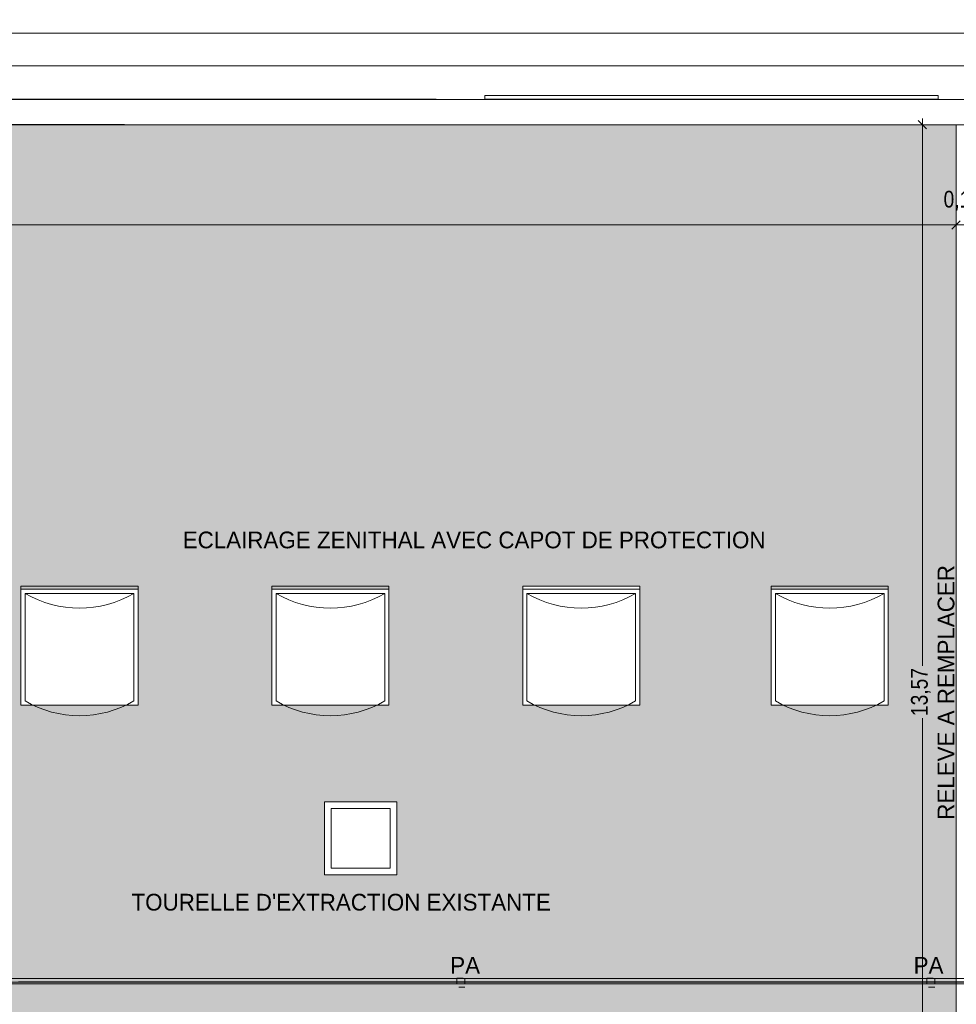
# Model space of a CAD drawing. Header units: millimetres. Extents: x 52659 to 1698020, y -10054 to 104697.
# Tile 289 of 363: x 280700 to 291900, y 29278 to 41055. Entities that reach past the tile are written whole.
import ezdxf

# ---------------------------------------------------------------- set-up
doc = ezdxf.new("R2010")
doc.units = ezdxf.units.MM
doc.header["$MEASUREMENT"] = 0
doc.linetypes.add('Tirets petits', pattern=[125, 75, -50])
for name, color, linetype in [('05-02 Cotation 200ème 100ème.Cotations', 7, 'Continuous'), ('06-02 Texte 200ème 100ème.Texte', 7, 'Continuous'), ('08-01 2D Dessin général.2D', 7, 'Continuous'), ('08-01 hachures', 7, 'Continuous'), ('A-FLOR-____-OTLN.Modèle IFC', 7, 'Continuous'), ('A-FLOR-HRAL-OTLN.Modèle IFC', 7, 'Continuous'), ('A-GLAZ-____-OTLN.Modèle IFC', 7, 'Continuous'), ('A-ROOF-____-OTLN.Modèle IFC', 7, 'Continuous')]:
    doc.layers.add(name, color=color, linetype=linetype)
doc.styles.add('STYLE_GENERE_2', font='txt')
doc.styles.add('STYLE_GENERE_3', font='ARIALN.TTF')
doc.dimstyles.new('STYLE_GENERE__2', dxfattribs={"dimtxt": 200, "dimasz": 95, "dimexe": 0.18, "dimexo": 100, "dimgap": 0, "dimtad": 0, "dimlfac": 0.001, "dimzin": 0, "dimdsep": 46, "dimtxsty": 'STYLE_GENERE_3', "dimblk": 'ARROWHEAD_6', "dimblk1": 'ARROWHEAD_6', "dimblk2": 'ARROWHEAD_6', "dimcen": 0.09, "dimclrd": 7, "dimclre": 7, "dimclrt": 7, "dimazin": 0, "dimtfac": 1, "dimtdec": 4, "dimtmove": 0, "dimatfit": 3, "dimfxl": 1, "dimtolj": 1, "dimtzin": 0, "dimarcsym": 0})
doc.dimstyles.new('STYLE_GENERE__5', dxfattribs={"dimtxt": 200, "dimasz": 95, "dimexe": 0.18, "dimexo": 100, "dimgap": 0, "dimtad": 0, "dimtih": 1, "dimtoh": 1, "dimlfac": 0.001, "dimzin": 0, "dimdsep": 46, "dimtxsty": 'STYLE_GENERE_3', "dimblk": 'ARROWHEAD_6', "dimblk1": 'ARROWHEAD_6', "dimblk2": 'ARROWHEAD_6', "dimcen": 0.09, "dimclrd": 7, "dimclre": 7, "dimclrt": 7, "dimazin": 0, "dimtfac": 1, "dimtdec": 4, "dimtmove": 0, "dimatfit": 3, "dimfxl": 1, "dimtolj": 1, "dimtzin": 0, "dimarcsym": 0})

# ---------------------------------------------------------------- blocks, each defined once
blk = doc.blocks.new('*D831', base_point=(261782, 40089))
at = {"layer": '05-02 Cotation 200ème 100ème.Cotations', "color": 7, "linetype": 'Continuous', "lineweight": 25, "transparency": 16777216}
for p, q in [((261822, 40553), (261722, 40453)), ((298222, 40553), (298122, 40453))]:
    blk.add_line(p, q, dxfattribs=at)
at = {"layer": '05-02 Cotation 200ème 100ème.Cotations', "color": 7, "linetype": 'Continuous', "lineweight": 13, "transparency": 16777216}
for p, q in [((261772, 40409), (261772, 40596)), ((298172, 40409), (298172, 40596)), ((261697, 40503), (261772, 40503)), ((261772, 40503), (279659, 40503)), ((280284, 40503), (298172, 40503))]:
    blk.add_line(p, q, dxfattribs=at)
at = {"layer": '05-02 Cotation 200ème 100ème.Cotations', "color": 7, "lineweight": 9, "transparency": 16777216, "insert": (279684, 40403), "char_height": 200, "attachment_point": 7, "style": 'STYLE_GENERE_3'}
blk.add_mtext('\\A1;36,40', dxfattribs=at)
blk = doc.blocks.new('ARROWHEAD_6')
at = {"color": 0, "linetype": 'Continuous', "lineweight": 0}
for p, q in [((0, 0), (-1, 0)), ((-0.5, -0.5), (0.5, 0.5))]:
    blk.add_line(p, q, dxfattribs=at)
blk = doc.blocks.new('*D834', base_point=(261782, 40089))
at = {"layer": '05-02 Cotation 200ème 100ème.Cotations', "color": 7, "linetype": 'Continuous', "lineweight": 13, "transparency": 16777216}
for p, q in [((261772, 40799), (261772, 40986)), ((344505, 40799), (344505, 40986)), ((261697, 40893), (261772, 40893)), ((261772, 40893), (302826, 40893)), ((303451, 40893), (344505, 40893)), ((344505, 40893), (344580, 40893))]:
    blk.add_line(p, q, dxfattribs=at)
at = {"layer": '05-02 Cotation 200ème 100ème.Cotations', "color": 7, "linetype": 'Continuous', "lineweight": 25, "transparency": 16777216}
for p, q in [((261822, 40943), (261722, 40843)), ((344455, 40843), (344555, 40943))]:
    blk.add_line(p, q, dxfattribs=at)
at = {"layer": '05-02 Cotation 200ème 100ème.Cotations', "color": 7, "lineweight": 9, "transparency": 16777216, "insert": (302851, 40793), "char_height": 200, "attachment_point": 7, "style": 'STYLE_GENERE_3'}
blk.add_mtext('\\A1;82,73', dxfattribs=at)
blk = doc.blocks.new('*D874', base_point=(261782, 40089))
at = {"layer": '05-02 Cotation 200ème 100ème.Cotations', "color": 7, "linetype": 'Continuous', "lineweight": 13, "transparency": 16777216}
for p, q in [((278961, 40099), (278961, 40174)), ((279055, 40099), (278867, 40099)), ((278961, 36824), (278961, 40099)), ((278961, 33050), (278961, 36326)), ((279055, 33050), (278867, 33050))]:
    blk.add_line(p, q, dxfattribs=at)
at = {"layer": '05-02 Cotation 200ème 100ème.Cotations', "color": 7, "linetype": 'Continuous', "lineweight": 25, "transparency": 16777216}
for p, q in [((279011, 40049), (278911, 40149)), ((278911, 33100), (279011, 33000))]:
    blk.add_line(p, q, dxfattribs=at)
at = {"layer": '05-02 Cotation 200ème 100ème.Cotations', "color": 7, "lineweight": 9, "transparency": 16777216, "insert": (279061, 36351), "char_height": 200, "attachment_point": 7, "rotation": 90, "style": 'STYLE_GENERE_3'}
blk.add_mtext('\\A1;7,05', dxfattribs=at)
blk = doc.blocks.new('*D879', base_point=(261782, 40089))
at = {"layer": '05-02 Cotation 200ème 100ème.Cotations', "color": 7, "linetype": 'Continuous', "lineweight": 25, "transparency": 16777216}
for p, q in [((262122, 38651), (262022, 38551)), ((291947, 38651), (291847, 38551))]:
    blk.add_line(p, q, dxfattribs=at)
at = {"layer": '05-02 Cotation 200ème 100ème.Cotations', "color": 7, "linetype": 'Continuous', "lineweight": 13, "transparency": 16777216}
for p, q in [((262072, 38507), (262072, 38695)), ((291897, 38507), (291897, 38695)), ((262072, 38601), (276671, 38601)), ((277297, 38601), (291897, 38601))]:
    blk.add_line(p, q, dxfattribs=at)
at = {"layer": '05-02 Cotation 200ème 100ème.Cotations', "color": 7, "lineweight": 9, "transparency": 16777216, "char_height": 200, "attachment_point": 7, "style": 'STYLE_GENERE_3'}
for s, insert in [('\\A1;0,15', (291748, 38771)), ('\\A1;29,83', (276696, 38501))]:
    blk.add_mtext(s, dxfattribs=dict(at, insert=insert))
blk = doc.blocks.new('*D880', base_point=(261782, 40089))
at = {"layer": '05-02 Cotation 200ème 100ème.Cotations', "color": 7, "linetype": 'Continuous', "lineweight": 25, "transparency": 16777216}
for p, q in [((291947, 38651), (291847, 38551)), ((292097, 38651), (291997, 38551))]:
    blk.add_line(p, q, dxfattribs=at)
at = {"layer": '05-02 Cotation 200ème 100ème.Cotations', "color": 7, "linetype": 'Continuous', "lineweight": 13, "transparency": 16777216}
for p, q in [((291897, 38507), (291897, 38695)), ((292047, 38507), (292047, 38695)), ((291897, 38601), (292047, 38601))]:
    blk.add_line(p, q, dxfattribs=at)
blk = doc.blocks.new('*D896', base_point=(261782, 40089))
at = {"layer": '05-02 Cotation 200ème 100ème.Cotations', "color": 7, "linetype": 'Continuous', "lineweight": 25, "transparency": 16777216}
for p, q in [((291545, 39749), (291445, 39849)), ((291445, 26279), (291545, 26179))]:
    blk.add_line(p, q, dxfattribs=at)
at = {"layer": '05-02 Cotation 200ème 100ème.Cotations', "color": 7, "linetype": 'Continuous', "lineweight": 13, "transparency": 16777216}
for p, q in [((291495, 39799), (291495, 39874)), ((291589, 39799), (291401, 39799)), ((291495, 33327), (291495, 39799)), ((291495, 26229), (291495, 32701)), ((291589, 26229), (291401, 26229))]:
    blk.add_line(p, q, dxfattribs=at)
at = {"layer": '05-02 Cotation 200ème 100ème.Cotations', "color": 7, "lineweight": 9, "transparency": 16777216, "insert": (291595, 32726), "char_height": 200, "attachment_point": 7, "rotation": 90, "style": 'STYLE_GENERE_3'}
blk.add_mtext('\\A1;13,57', dxfattribs=at)

msp = doc.modelspace()

# ---------------------------------------------------------------- hatches: boundary and pattern name
at = {"layer": '08-01 hachures', "linetype": 'Continuous', "lineweight": 0, "true_color": 0x5d5d5d}
h = msp.add_hatch(dxfattribs=at)
h.set_pattern_fill('CROSS_225_29_0002', color=251, style=0, pattern_type=2)
h.set_pattern_definition([(360, (261781.56, 40089.01), (127, 127), [63.5, -190.5]), (90, (261813.31, 40057.26), (-126.99996, 127.00004), [63.5, -190.5])])
h.paths.add_polyline_path([(291896.616, 39799.316), (291896.616, 26184.777), (279856.246, 26184.777), (279856.246, 33050.401), (273946.616, 33050.401), (273946.616, 27583.896), (268398.725, 27583.896), (268398.725, 27184.128), (273946.616, 27184.128), (273946.616, 26229.221), (267589.344, 26229.221), (267589.78, 26089.012), (262071.556, 26099.012), (262062.289, 39808.28)])
h.paths.add_polyline_path([(264195.257, 32856.94), (262795.257, 32856.94), (262795.257, 34278.427), (264195.257, 34278.427)], flags=0)
h.paths.add_polyline_path([(265845.317, 32856.94), (265845.317, 34192.524), (267195.317, 34192.524), (267195.317, 32856.94)], flags=0)
h.paths.add_polyline_path([(272245.317, 34267.248), (270895.317, 34267.248), (270895.317, 35602.833), (272245.317, 35602.833)], flags=0)
h.paths.add_polyline_path([(272342.536, 31701.424), (273207.642, 31701.424), (273207.642, 30827.306), (272342.536, 30827.306)], flags=0)
h.paths.add_polyline_path([(275500.317, 34217.782), (274100.317, 34217.782), (274100.317, 35639.269), (275500.317, 35639.269)], flags=0)
h.paths.add_polyline_path([(282115.317, 32856.94), (280715.317, 32856.94), (280715.317, 34241.991), (282115.317, 34241.991)], flags=0)
h.paths.add_polyline_path([(283715.143, 32856.94), (283715.143, 34241.991), (285115.143, 34241.991), (285115.143, 32856.94)], flags=0)
h.paths.add_polyline_path([(284346.151, 31701.424), (285211.258, 31701.424), (285211.258, 30827.306), (284346.151, 30827.306)], flags=0)
h.paths.add_polyline_path([(286715.317, 32856.94), (286715.317, 34278.427), (288115.317, 34278.427), (288115.317, 32856.94)], flags=0)
h.paths.add_polyline_path([(289686.273, 32856.94), (289686.273, 34241.991), (291086.273, 34241.991), (291086.273, 32856.94)], flags=0)
at = {"layer": 'A-FLOR-HRAL-OTLN.Modèle IFC', "linetype": 'Continuous', "lineweight": 0, "true_color": 0xbfbfbf}
for points in [[(281447.552, 29585.506), (281447.552, 29585.435), (281467.552, 29585.441), (281467.552, 29585.506)], [(284367.552, 29585.506), (284347.552, 29585.506), (284347.552, 29585.491), (284367.552, 29585.491)], [(285807.552, 29585.506), (285787.552, 29585.506), (285787.552, 29585.478), (285807.552, 29585.486)], [(286047.552, 29585.506), (286027.552, 29585.506), (286027.552, 29585.437), (286047.552, 29585.443)], [(287467.552, 29585.506), (287467.552, 29585.492), (287487.552, 29585.492), (287487.552, 29585.506)], [(288927.552, 29585.506), (288907.552, 29585.506), (288907.552, 29585.396), (288927.552, 29585.393)], [(290387.552, 29585.506), (290367.552, 29585.506), (290367.552, 29585.472), (290387.552, 29585.474)], [(291807.552, 29585.506), (291787.552, 29585.506), (291787.552, 29585.456), (291807.552, 29585.448)]]:
    msp.add_hatch(color=9, dxfattribs=at).paths.add_polyline_path(points)
at = {"layer": 'A-ROOF-____-OTLN.Modèle IFC', "linetype": 'Continuous', "lineweight": 0, "true_color": 0xbfbfbf}
msp.add_hatch(color=9, dxfattribs=at).paths.add_polyline_path([(279856.246, 29544.273), (320606.617, 29544.273), (320606.617, 29545.262), (320587.552, 29545.262), (320587.552, 29545.603), (320514.266, 29545.653), (320353.32, 29545.507), (320179.465, 29545.653), (320036.037, 29545.74), (319772.494, 29545.59), (319571.511, 29545.679), (319416.225, 29545.621), (319185.732, 29545.564), (319167.552, 29545.558), (319167.552, 29545.262), (319147.552, 29545.262), (319147.552, 29545.552), (319014.188, 29545.51), (318837.325, 29545.512), (318552.737, 29545.674), (318467.705, 29545.528), (318343.884, 29545.551), (318197.071, 29545.599), (318100.864, 29545.602), (317903.491, 29545.5), (317727.552, 29545.5), (317727.552, 29545.262), (317707.552, 29545.262), (317707.552, 29545.5), (317594.642, 29545.499), (317291.624, 29545.548), (317047.49, 29545.712), (316828.337, 29545.509), (316598.712, 29545.523), (316358.311, 29545.504), (316287.552, 29545.506), (316287.552, 29545.262), (316267.552, 29545.262), (316267.552, 29545.507), (316078.615, 29545.512), (315796.47, 29545.499), (315625.017, 29545.504), (315469.826, 29545.532), (315253.938, 29545.659), (315171.676, 29545.601), (315021.642, 29545.588), (314847.552, 29545.521), (314847.552, 29545.262), (314827.552, 29545.262), (314827.552, 29545.514), (314819.667, 29545.511), (314669.779, 29545.582), (314627.552, 29545.569), (314627.552, 29545.262), (314607.552, 29545.262), (314607.552, 29545.562), (314484.465, 29545.523), (314322.701, 29545.58), (314213.403, 29545.521), (314136.027, 29545.644), (313874.475, 29545.535), (313695.569, 29545.502), (313523.841, 29545.525), (313211.069, 29545.507), (313187.552, 29545.506), (313187.552, 29545.262), (313167.552, 29545.262), (313167.552, 29545.506), (313000.591, 29545.503), (312773.348, 29545.526), (312597.661, 29545.516), (312398.603, 29545.499), (312216.794, 29545.572), (312026.856, 29545.539), (311757.049, 29545.596), (311737.552, 29545.599), (311737.552, 29545.262), (311717.552, 29545.262), (311717.552, 29545.602), (311582.423, 29545.624), (311395.58, 29545.505), (311201.129, 29545.579), (311032.412, 29545.553), (310824.379, 29545.504), (310626.038, 29545.506), (310445.388, 29545.539), (310287.552, 29545.527), (310287.552, 29545.262), (310267.552, 29545.262), (310267.552, 29545.526), (310044.532, 29545.5), (309842.051, 29545.558), (309637.807, 29545.502), (309328.93, 29545.523), (309129.108, 29545.606), (308878.078, 29545.526), (308837.552, 29545.544), (308837.552, 29545.262), (308817.552, 29545.262), (308817.552, 29545.553), (308627.552, 29545.636), (308627.552, 29545.262), (308607.552, 29545.262), (308607.552, 29545.634), (308416.71, 29545.503), (308250.741, 29545.58), (308073.84, 29545.55), (307881.5, 29545.536), (307690.821, 29545.509), (307521.436, 29545.522), (307337.881, 29545.551), (307187.552, 29545.525), (307187.552, 29545.262), (307167.552, 29545.262), (307167.552, 29545.521), (307111.657, 29545.512), (306871.371, 29545.55), (306628.866, 29545.551), (306336.635, 29545.575), (306139.562, 29545.528), (305922.979, 29545.499), (305727.552, 29545.513), (305727.552, 29545.262), (305707.552, 29545.262), (305707.552, 29545.515), (305647.295, 29545.519), (305354.051, 29545.499), (305185.585, 29545.533), (305011.372, 29545.581), (304779.792, 29545.591), (304604.008, 29545.508), (304422.379, 29545.553), (304287.552, 29545.56), (304287.552, 29545.262), (304267.552, 29545.262), (304267.552, 29545.562), (304159.494, 29545.567), (303909.842, 29545.499), (303746.294, 29545.606), (303444.338, 29545.502), (303211.152, 29545.516), (302966.289, 29545.665), (302847.552, 29545.575), (302847.552, 29545.262), (302827.552, 29545.262), (302827.552, 29545.559), (302780.366, 29545.523), (302627.552, 29545.508), (302627.552, 29545.262), (302607.552, 29545.262), (302607.552, 29545.506), (302556.951, 29545.501), (302331.076, 29545.5), (302165.366, 29545.549), (302005.271, 29545.504), (301703.02, 29545.507), (301487.552, 29545.583), (301487.552, 29545.262), (301467.552, 29545.262), (301467.552, 29545.59), (301298.165, 29545.652), (301063.919, 29545.516), (300818.616, 29545.503), (300588.561, 29545.519), (300357.499, 29545.525), (300327.552, 29545.533), (300327.552, 29545.262), (300307.552, 29545.262), (300307.552, 29545.538), (300108.505, 29545.59), (299863.779, 29545.506), (299547.856, 29545.538), (299425.368, 29545.599), (299299.593, 29545.527), (299187.552, 29545.537), (299187.552, 29545.262), (299167.552, 29545.262), (299167.552, 29545.539), (299061.58, 29545.548), (298946.137, 29545.595), (298684.818, 29545.503), (298433.613, 29545.499), (298256.953, 29545.504), (298094.917, 29545.532), (298047.552, 29545.542), (298047.552, 29545.262), (298027.552, 29545.262), (298027.552, 29545.547), (297910.817, 29545.572), (297827.552, 29545.546), (297827.552, 29545.262), (297807.552, 29545.262), (297807.552, 29545.54), (297752.212, 29545.522), (297586.509, 29545.512), (297411.874, 29545.505), (297211.585, 29545.612), (296996.145, 29545.596), (296729.793, 29545.591), (296456.828, 29545.674), (296385.97, 29545.53), (296367.552, 29545.529), (296367.552, 29545.262), (296347.552, 29545.262), (296347.552, 29545.527), (296171.203, 29545.509), (295888.336, 29545.558), (295683.019, 29545.672), (295513.243, 29545.559), (295305.038, 29545.663), (295045.607, 29545.567), (294947.552, 29545.625), (294947.552, 29545.262), (294927.552, 29545.262), (294927.552, 29545.636), (294873.362, 29545.668), (294705.545, 29545.543), (294401.814, 29545.538), (294140.764, 29545.612), (293901.453, 29545.556), (293690.372, 29545.562), (293517.281, 29545.506), (293487.552, 29545.507), (293487.552, 29545.262), (293467.552, 29545.262), (293467.552, 29545.507), (293242.069, 29545.513), (293082.087, 29545.588), (292963.334, 29545.623), (292693.559, 29545.602), (292522.883, 29545.52), (292338.046, 29545.512), (292148.506, 29545.505), (292047.552, 29545.53), (292047.552, 29545.262), (292027.552, 29545.262), (292027.552, 29545.535), (291836.467, 29545.582), (291807.552, 29545.596), (291807.552, 29545.262), (291787.552, 29545.262), (291787.552, 29545.606), (291629.155, 29545.681), (291387.494, 29545.5), (291090.034, 29545.521), (290797.661, 29545.504), (290503.514, 29545.559), (290387.552, 29545.544), (290387.552, 29545.262), (290367.552, 29545.262), (290367.552, 29545.542), (290213.914, 29545.522), (290048.448, 29545.615), (289871.651, 29545.505), (289741.275, 29545.743), (289567.896, 29545.623), (289374.97, 29545.531), (289222.352, 29545.568), (289035.744, 29545.499), (288927.552, 29545.512), (288927.552, 29545.262), (288907.552, 29545.262), (288907.552, 29545.515), (288842.826, 29545.523), (288564.225, 29545.588), (288381.734, 29545.578), (288165.475, 29545.527), (287963.569, 29545.507), (287780.203, 29545.499), (287613.485, 29545.573), (287487.552, 29545.521), (287487.552, 29545.262), (287467.552, 29545.262), (287467.552, 29545.512), (287436.825, 29545.5), (287130.669, 29545.509), (286914.779, 29545.558), (286718.957, 29545.509), (286434.953, 29545.508), (286154.334, 29545.502), (286047.552, 29545.52), (286047.552, 29545.262), (286027.552, 29545.262), (286027.552, 29545.524), (285934.667, 29545.54), (285807.552, 29545.523), (285807.552, 29545.262), (285787.552, 29545.262), (285787.552, 29545.52), (285712.506, 29545.511), (285530.667, 29545.596), (285283.025, 29545.532), (285055.349, 29545.501), (284741.261, 29545.636), (284498.315, 29545.526), (284367.552, 29545.512), (284367.552, 29545.262), (284347.552, 29545.262), (284347.552, 29545.51), (284251.984, 29545.499), (284074.38, 29545.543), (283885.181, 29545.54), (283673.778, 29545.606), (283438.542, 29545.513), (283229.046, 29545.559), (283014.702, 29545.507), (282927.552, 29545.579), (282927.552, 29545.262), (282907.552, 29545.262), (282907.552, 29545.596), (282816.724, 29545.67), (282600.278, 29545.57), (282379.057, 29545.511), (282150.307, 29545.509), (281926.705, 29545.607), (281743.492, 29545.614), (281549.19, 29545.509), (281467.552, 29545.529), (281467.552, 29545.262), (281447.552, 29545.262), (281447.552, 29545.534), (281369.265, 29545.553), (281191.006, 29545.57), (280955.082, 29545.59), (280684.184, 29545.527), (280428.368, 29545.654), (280278.541, 29545.499), (280110.59, 29545.657), (280027.552, 29545.597), (280027.552, 29545.262), (280007.552, 29545.262), (280007.552, 29545.583), (279889.868, 29545.499), (279856.246, 29545.535)])

# ---------------------------------------------------------------- linework, layer by layer
at = {"color": 7, "linetype": 'Tirets petits', "lineweight": 9}
for p, q in [((285928.318, 29592.339), (286024.567, 29592.339)), ((285928.318, 29592.339), (285928.318, 29481.607)), ((286024.567, 29592.339), (286024.567, 29481.607)), ((291546.74, 29592.339), (291642.99, 29592.339)), ((291546.74, 29592.339), (291546.74, 29481.607)), ((291642.99, 29592.339), (291642.99, 29481.607)), ((286024.567, 29481.607), (285928.318, 29481.607)), ((291642.99, 29481.607), (291546.74, 29481.607))]:
    msp.add_line(p, q, dxfattribs=at)
at = {"layer": '08-01 2D Dessin général.2D', "color": 7, "linetype": 'Continuous', "lineweight": 9}
msp.add_line((291896.616, 39799.012), (291896.616, 29585.408), dxfattribs=at)
msp.add_line((291896.616, 39799.012), (291896.616, 29585.408), dxfattribs=at)
at = {"layer": '08-01 2D Dessin général.2D', "color": 7, "linetype": 'Continuous', "lineweight": 18}
for p, q in [((291896.616, 39799.012), (291896.616, 26229.221)), ((291896.616, 39799.012), (291896.616, 26229.221)), ((282115.317, 34278.427), (280715.317, 34278.427)), ((280715.317, 34278.427), (280715.317, 34241.991)), ((282115.317, 34278.427), (280715.317, 34278.427)), ((280715.317, 34278.427), (280715.317, 34241.991)), ((282115.317, 34278.427), (282115.317, 34241.991)), ((282115.317, 34278.427), (282115.317, 34241.991)), ((285115.143, 34278.427), (283715.143, 34278.427)), ((283715.143, 34278.427), (283715.143, 34241.991)), ((285115.143, 34278.427), (283715.143, 34278.427)), ((283715.143, 34278.427), (283715.143, 34241.991)), ((285115.143, 34278.427), (285115.143, 34241.991)), ((285115.143, 34278.427), (285115.143, 34241.991)), ((288115.317, 34278.427), (286715.317, 34278.427)), ((286715.317, 34278.427), (286715.317, 34241.991)), ((288115.317, 34278.427), (286715.317, 34278.427)), ((286715.317, 34278.427), (286715.317, 34241.991)), ((288115.317, 34278.427), (288115.317, 34241.991)), ((288115.317, 34278.427), (288115.317, 34241.991)), ((291086.273, 34278.427), (289686.273, 34278.427)), ((289686.273, 34278.427), (289686.273, 34241.991)), ((291086.273, 34278.427), (289686.273, 34278.427)), ((289686.273, 34278.427), (289686.273, 34241.991)), ((291086.273, 34278.427), (291086.273, 34241.991)), ((291086.273, 34278.427), (291086.273, 34241.991)), ((280715.317, 34241.991), (282115.317, 34241.991)), ((280715.317, 32856.94), (280715.317, 34241.991)), ((280715.317, 34241.991), (282115.317, 34241.991)), ((280715.317, 32856.94), (280715.317, 34241.991)), ((282065.317, 34192.524), (280765.317, 34192.524)), ((280765.317, 34192.524), (280765.317, 32906.406)), ((282065.317, 34192.524), (280765.317, 34192.524)), ((280765.317, 34192.524), (280765.317, 32906.406)), ((282065.317, 32906.406), (282065.317, 34192.524)), ((282065.317, 32906.406), (282065.317, 34192.524)), ((282115.317, 34241.991), (282115.317, 32856.94)), ((282115.317, 34241.991), (282115.317, 32856.94)), ((283715.143, 34241.991), (285115.143, 34241.991)), ((283715.143, 32856.94), (283715.143, 34241.991)), ((283715.143, 34241.991), (285115.143, 34241.991)), ((283715.143, 32856.94), (283715.143, 34241.991)), ((285065.143, 34192.524), (283765.143, 34192.524)), ((283765.143, 34192.524), (283765.143, 32906.406)), ((285065.143, 34192.524), (283765.143, 34192.524)), ((283765.143, 34192.524), (283765.143, 32906.406)), ((285065.143, 32906.406), (285065.143, 34192.524)), ((285065.143, 32906.406), (285065.143, 34192.524)), ((285115.143, 34241.991), (285115.143, 32856.94)), ((285115.143, 34241.991), (285115.143, 32856.94)), ((286715.317, 34241.991), (288115.317, 34241.991)), ((286715.317, 32856.94), (286715.317, 34241.991)), ((286715.317, 34241.991), (288115.317, 34241.991)), ((286715.317, 32856.94), (286715.317, 34241.991)), ((288065.317, 34192.524), (286765.317, 34192.524)), ((286765.317, 34192.524), (286765.317, 32906.406)), ((288065.317, 34192.524), (286765.317, 34192.524)), ((286765.317, 34192.524), (286765.317, 32906.406)), ((288065.317, 32906.406), (288065.317, 34192.524)), ((288065.317, 32906.406), (288065.317, 34192.524)), ((288115.317, 34241.991), (288115.317, 32856.94)), ((288115.317, 34241.991), (288115.317, 32856.94)), ((289686.273, 34241.991), (291086.273, 34241.991)), ((289686.273, 32856.94), (289686.273, 34241.991)), ((289686.273, 34241.991), (291086.273, 34241.991)), ((289686.273, 32856.94), (289686.273, 34241.991)), ((291036.273, 34192.524), (289736.273, 34192.524)), ((289736.273, 34192.524), (289736.273, 32906.406)), ((291036.273, 34192.524), (289736.273, 34192.524)), ((289736.273, 34192.524), (289736.273, 32906.406)), ((291036.273, 32906.406), (291036.273, 34192.524)), ((291036.273, 32906.406), (291036.273, 34192.524)), ((291086.273, 34241.991), (291086.273, 32856.94)), ((291086.273, 34241.991), (291086.273, 32856.94)), ((280858.025, 32856.94), (280715.317, 32856.94)), ((280858.025, 32856.94), (280715.317, 32856.94)), ((282115.317, 32856.94), (281972.608, 32856.94)), ((282115.317, 32856.94), (281972.608, 32856.94)), ((283857.851, 32856.94), (283715.143, 32856.94)), ((283857.851, 32856.94), (283715.143, 32856.94)), ((285115.143, 32856.94), (284972.435, 32856.94)), ((285115.143, 32856.94), (284972.435, 32856.94)), ((286858.025, 32856.94), (286715.317, 32856.94)), ((286858.025, 32856.94), (286715.317, 32856.94)), ((288115.317, 32856.94), (287972.608, 32856.94)), ((288115.317, 32856.94), (287972.608, 32856.94)), ((289828.981, 32856.94), (289686.273, 32856.94)), ((289828.981, 32856.94), (289686.273, 32856.94)), ((291086.273, 32856.94), (290943.564, 32856.94)), ((291086.273, 32856.94), (290943.564, 32856.94))]:
    msp.add_line(p, q, dxfattribs=at)
at = {"layer": '08-01 2D Dessin général.2D', "color": 7, "linetype": 'Continuous', "lineweight": 18, "flags": 128}
for points in [[(284346.151, 31701.424), (284346.151, 30827.306), (285211.258, 30827.306), (285211.258, 31701.424)], [(284346.151, 31701.424), (284346.151, 30827.306), (285211.258, 30827.306), (285211.258, 31701.424)], [(284426.151, 31621.424), (284426.151, 30907.306), (285131.258, 30907.306), (285131.258, 31621.424)], [(284426.151, 31621.424), (284426.151, 30907.306), (285131.258, 30907.306), (285131.258, 31621.424)]]:
    msp.add_lwpolyline(points, close=True, dxfattribs=at)
at = {"layer": '08-01 2D Dessin général.2D', "color": 7, "linetype": 'Continuous', "lineweight": 18}
for centre in [(281415.317, 35299.132), (281415.317, 35299.132), (284415.143, 35299.132), (284415.143, 35299.132), (287415.317, 35299.132), (287415.317, 35299.132), (290386.273, 35299.132), (290386.273, 35299.132), (281415.317, 34013.014), (281415.317, 34013.014), (284415.143, 34013.014), (284415.143, 34013.014), (287415.317, 34013.014), (287415.317, 34013.014), (290386.273, 34013.014), (290386.273, 34013.014)]:
    msp.add_arc(centre, 1283.387, 239.5708543, 300.4291457, dxfattribs=at)
at = {"layer": '08-01 hachures', "color": 255, "linetype": 'Continuous', "lineweight": 0, "flags": 128}
for points in [[(291896.616, 39799.316), (291896.616, 26184.777), (279856.246, 26184.777), (279856.246, 33050.401), (273946.616, 33050.401), (273946.616, 27583.896), (268398.725, 27583.896), (268398.725, 27184.128), (273946.616, 27184.128), (273946.616, 26229.221), (267589.344, 26229.221), (267589.78, 26089.012), (262071.556, 26099.012), (262062.289, 39808.28)], [(286715.317, 32856.94), (286715.317, 34278.427), (288115.317, 34278.427), (288115.317, 32856.94)], [(282115.317, 32856.94), (280715.317, 32856.94), (280715.317, 34241.991), (282115.317, 34241.991)], [(283715.143, 32856.94), (283715.143, 34241.991), (285115.143, 34241.991), (285115.143, 32856.94)], [(289686.273, 32856.94), (289686.273, 34241.991), (291086.273, 34241.991), (291086.273, 32856.94)], [(284346.151, 31701.424), (285211.258, 31701.424), (285211.258, 30827.306), (284346.151, 30827.306)]]:
    msp.add_lwpolyline(points, close=True, dxfattribs=at)
at = {"layer": 'A-FLOR-____-OTLN.Modèle IFC', "color": 7, "linetype": 'Continuous', "lineweight": 9}
for p, q in [((291681.556, 40149.012), (286261.556, 40149.012)), ((286261.556, 40149.012), (286261.556, 40099.012)), ((291681.556, 40104.012), (291681.556, 40149.012))]:
    msp.add_line(p, q, dxfattribs=at)
at = {"layer": 'A-FLOR-____-OTLN.Modèle IFC', "color": 7, "linetype": 'Continuous', "lineweight": 18}
for p, q in [((321181.457, 29544.273), (279461.457, 29544.273)), ((321181.457, 29524.273), (279461.457, 29524.273))]:
    msp.add_line(p, q, dxfattribs=at)
at = {"layer": 'A-FLOR-HRAL-OTLN.Modèle IFC', "color": 7, "linetype": 'Continuous', "lineweight": 18}
for p, q in [((280858.181, 29585.408), (280575.729, 29585.247)), ((281059.164, 29585.319), (280858.181, 29585.408)), ((281214.45, 29585.376), (281059.164, 29585.319)), ((281214.45, 29585.376), (281444.944, 29585.434)), ((281444.944, 29585.434), (281616.487, 29585.488)), ((281467.552, 29585.506), (281447.552, 29585.506)), ((281793.35, 29585.486), (281616.487, 29585.488)), ((281793.35, 29585.486), (282077.939, 29585.323)), ((282077.939, 29585.323), (282162.97, 29585.47)), ((282162.97, 29585.47), (282286.791, 29585.446)), ((282286.791, 29585.446), (282433.62, 29585.398)), ((282529.809, 29585.395), (282433.62, 29585.398)), ((282433.62, 29585.398), (282495.939, 29585.378)), ((282529.809, 29585.395), (282495.939, 29585.378)), ((282727.184, 29585.497), (282529.809, 29585.395)), ((283036.033, 29585.499), (282727.184, 29585.497)), ((283036.033, 29585.499), (283339.051, 29585.45)), ((283339.051, 29585.45), (283595.048, 29585.277)), ((283802.338, 29585.488), (283583.162, 29585.285)), ((283802.338, 29585.488), (284031.963, 29585.475)), ((284272.365, 29585.493), (284031.963, 29585.475)), ((284552.06, 29585.486), (284272.365, 29585.493)), ((284367.552, 29585.506), (284347.552, 29585.506)), ((284834.205, 29585.498), (284552.06, 29585.486)), ((284834.205, 29585.498), (285005.659, 29585.494)), ((285005.659, 29585.494), (285160.849, 29585.465)), ((285160.849, 29585.465), (285376.737, 29585.339)), ((285376.737, 29585.339), (285458.999, 29585.396)), ((285458.999, 29585.396), (285609.034, 29585.41)), ((285609.034, 29585.41), (285811.009, 29585.487)), ((285807.552, 29585.506), (285787.552, 29585.506)), ((285811.009, 29585.487), (285960.897, 29585.415)), ((286146.21, 29585.475), (285960.897, 29585.415)), ((286047.552, 29585.506), (286027.552, 29585.506)), ((286146.21, 29585.475), (286307.974, 29585.418)), ((286307.974, 29585.418), (286417.273, 29585.477)), ((286417.273, 29585.477), (286582.846, 29585.212)), ((286756.201, 29585.462), (286494.649, 29585.353)), ((286756.201, 29585.462), (286935.106, 29585.496)), ((286935.106, 29585.496), (287106.834, 29585.473)), ((287106.834, 29585.473), (287419.606, 29585.491)), ((287419.606, 29585.491), (287630.084, 29585.495)), ((287487.552, 29585.506), (287467.552, 29585.506)), ((287857.327, 29585.472), (287630.084, 29585.495)), ((287857.327, 29585.472), (288033.015, 29585.481)), ((288232.073, 29585.499), (288033.015, 29585.481)), ((288413.882, 29585.426), (288232.073, 29585.499)), ((288413.882, 29585.426), (288603.82, 29585.459)), ((288603.82, 29585.459), (288873.626, 29585.402)), ((289048.252, 29585.373), (288873.626, 29585.402)), ((288927.552, 29585.506), (288907.552, 29585.506)), ((289048.252, 29585.373), (289235.095, 29585.493)), ((289429.546, 29585.418), (289235.095, 29585.493)), ((289429.546, 29585.418), (289598.264, 29585.445)), ((289806.296, 29585.494), (289598.264, 29585.445)), ((290004.637, 29585.492), (289806.296, 29585.494)), ((290185.287, 29585.459), (290004.637, 29585.492)), ((290364.626, 29585.472), (290185.287, 29585.459)), ((290586.143, 29585.498), (290364.626, 29585.472)), ((290387.552, 29585.506), (290367.552, 29585.506)), ((290586.143, 29585.498), (290788.625, 29585.439)), ((290788.625, 29585.439), (290992.869, 29585.496)), ((290992.869, 29585.496), (291301.745, 29585.475)), ((291501.567, 29585.391), (291301.745, 29585.475)), ((291752.597, 29585.472), (291501.567, 29585.391)), ((291752.597, 29585.472), (292013.174, 29585.357)), ((291807.552, 29585.506), (291787.552, 29585.506)), ((280955.082, 29545.59), (280684.184, 29545.527)), ((280955.082, 29545.59), (281191.006, 29545.57)), ((281369.265, 29545.553), (281191.006, 29545.57)), ((281369.265, 29545.553), (281549.19, 29545.509)), ((281447.552, 29545.534), (281447.552, 29545.262)), ((281447.552, 29545.262), (281467.552, 29545.262)), ((281467.552, 29545.529), (281467.552, 29545.262)), ((281743.492, 29545.614), (281549.19, 29545.509)), ((281743.492, 29545.614), (281926.705, 29545.607)), ((281926.705, 29545.607), (282150.307, 29545.509)), ((282150.307, 29545.509), (282379.057, 29545.511)), ((282379.057, 29545.511), (282600.278, 29545.57)), ((282600.278, 29545.57), (282816.724, 29545.67)), ((282816.724, 29545.67), (283014.702, 29545.507)), ((282907.552, 29545.596), (282907.552, 29545.262)), ((282907.552, 29545.262), (282927.552, 29545.262)), ((282927.552, 29545.579), (282927.552, 29545.262)), ((283229.046, 29545.559), (283014.702, 29545.507)), ((283229.046, 29545.559), (283438.542, 29545.513)), ((283438.542, 29545.513), (283673.778, 29545.606)), ((283673.778, 29545.606), (283885.181, 29545.54)), ((284074.38, 29545.543), (283885.181, 29545.54)), ((284251.984, 29545.499), (284074.38, 29545.543)), ((284498.315, 29545.526), (284251.984, 29545.499)), ((284347.552, 29545.51), (284347.552, 29545.262)), ((284347.552, 29545.262), (284367.552, 29545.262)), ((284367.552, 29545.512), (284367.552, 29545.262)), ((284741.261, 29545.636), (284498.315, 29545.526)), ((285055.349, 29545.501), (284741.261, 29545.636)), ((285055.349, 29545.501), (285283.025, 29545.532)), ((285530.667, 29545.596), (285283.025, 29545.532)), ((285712.506, 29545.51), (285530.667, 29545.596)), ((285712.506, 29545.51), (285934.667, 29545.54)), ((285787.552, 29545.52), (285787.552, 29545.262)), ((285787.552, 29545.262), (285807.552, 29545.262)), ((285807.552, 29545.523), (285807.552, 29545.262)), ((286154.334, 29545.502), (285934.667, 29545.54)), ((286027.552, 29545.524), (286027.552, 29545.262)), ((286027.552, 29545.262), (286047.552, 29545.262)), ((286047.552, 29545.52), (286047.552, 29545.262)), ((286154.334, 29545.502), (286434.953, 29545.508)), ((286718.957, 29545.509), (286434.953, 29545.508)), ((286914.779, 29545.558), (286718.957, 29545.509)), ((286914.779, 29545.558), (287130.669, 29545.509)), ((287130.669, 29545.509), (287436.825, 29545.5)), ((287436.825, 29545.5), (287613.485, 29545.573)), ((287467.552, 29545.512), (287467.552, 29545.262)), ((287467.552, 29545.262), (287487.552, 29545.262)), ((287487.552, 29545.521), (287487.552, 29545.262)), ((287780.203, 29545.499), (287613.485, 29545.573)), ((287963.569, 29545.507), (287780.203, 29545.499)), ((288165.475, 29545.527), (287963.569, 29545.507)), ((288381.734, 29545.578), (288165.475, 29545.527)), ((288381.734, 29545.578), (288564.225, 29545.588)), ((288842.826, 29545.523), (288564.225, 29545.588)), ((288842.826, 29545.523), (289035.744, 29545.499)), ((288907.552, 29545.515), (288907.552, 29545.262)), ((288907.552, 29545.262), (288927.552, 29545.262)), ((288927.552, 29545.512), (288927.552, 29545.262)), ((289222.351, 29545.568), (289035.744, 29545.499)), ((289374.97, 29545.531), (289222.351, 29545.568)), ((289567.896, 29545.623), (289374.97, 29545.531)), ((289567.896, 29545.623), (289741.275, 29545.743)), ((289871.651, 29545.505), (289741.275, 29545.743)), ((290048.416, 29545.615), (289871.651, 29545.505)), ((290061.364, 29545.623), (290036.008, 29545.622)), ((290213.914, 29545.522), (290036.008, 29545.622)), ((290061.364, 29545.623), (290048.416, 29545.615)), ((290213.914, 29545.522), (290503.514, 29545.559)), ((290367.552, 29545.542), (290367.552, 29545.262)), ((290367.552, 29545.262), (290387.552, 29545.262)), ((290387.552, 29545.544), (290387.552, 29545.262)), ((290503.514, 29545.559), (290797.661, 29545.504)), ((290797.661, 29545.504), (291090.034, 29545.521)), ((291387.494, 29545.5), (291090.034, 29545.521)), ((291387.494, 29545.5), (291629.155, 29545.681)), ((291836.467, 29545.582), (291629.155, 29545.681)), ((291787.552, 29545.606), (291787.552, 29545.262)), ((291787.552, 29545.262), (291807.552, 29545.262)), ((291807.552, 29545.596), (291807.552, 29545.262)), ((291836.467, 29545.582), (292148.506, 29545.505))]:
    msp.add_line(p, q, dxfattribs=at)
at = {"layer": 'A-GLAZ-____-OTLN.Modèle IFC', "color": 7, "linetype": 'Continuous', "lineweight": 18}
for p, q in [((285676.616, 40104.012), (280266.616, 40104.012)), ((285676.616, 40102.985), (285676.616, 40104.012)), ((285681.616, 40104.012), (285676.616, 40104.012)), ((285676.616, 40100.43), (285676.616, 40102.985)), ((285681.616, 40102.985), (285676.616, 40102.985)), ((285676.616, 40099.012), (285676.616, 40100.43)), ((285681.616, 40104.012), (285681.616, 40102.985)), ((285681.616, 40102.985), (285681.616, 40100.43)), ((285681.616, 40100.43), (285681.616, 40099.012)), ((286261.616, 40102.985), (286261.616, 40104.012)), ((286266.616, 40104.012), (286261.616, 40104.012)), ((286261.616, 40100.43), (286261.616, 40102.985)), ((286266.616, 40102.985), (286261.616, 40102.985)), ((286261.616, 40099.012), (286261.616, 40100.43)), ((286266.616, 40104.012), (286266.616, 40102.985)), ((291676.616, 40104.012), (286266.616, 40104.012)), ((286266.616, 40102.985), (286266.616, 40100.43)), ((286266.616, 40100.43), (286266.616, 40099.012)), ((291676.616, 40102.985), (291676.616, 40104.012)), ((291681.616, 40104.012), (291676.616, 40104.012)), ((291676.616, 40100.43), (291676.616, 40102.985)), ((291681.616, 40102.985), (291676.616, 40102.985)), ((291676.616, 40099.012), (291676.616, 40100.43)), ((291681.616, 40104.012), (291681.616, 40102.985)), ((291681.616, 40102.985), (291681.616, 40100.43)), ((291681.616, 40100.43), (291681.616, 40099.012))]:
    msp.add_line(p, q, dxfattribs=at)
at = {"layer": 'A-ROOF-____-OTLN.Modèle IFC', "color": 7, "linetype": 'Continuous', "lineweight": 18}
for p, q in [((298171.556, 40099.012), (261771.556, 40099.012)), ((297871.556, 39799.012), (262071.556, 39799.012))]:
    msp.add_line(p, q, dxfattribs=at)

# ---------------------------------------------------------------- texts
at = {"layer": '06-02 Texte 200ème 100ème.Texte', "color": 7, "linetype": 'Continuous', "lineweight": 9, "char_height": 200, "attachment_point": 5, "style": 'STYLE_GENERE_2'}
for s, insert in [('\\A1;ECLAIRAGE ZENITHAL AVEC CAPOT DE PROTECTION', (286133.808, 34830.815)), ("\\A1;TOURELLE D'EXTRACTION EXISTANTE", (284544.281, 30497.794)), ('\\A1;PA', (286026.686, 29743.764)), ('\\A1;PA', (291568.1, 29743.764))]:
    msp.add_mtext(s, dxfattribs=dict(at, insert=insert))
at = {"layer": '06-02 Texte 200ème 100ème.Texte', "color": 7, "linetype": 'Continuous', "lineweight": 9, "insert": (291778.117, 33008.323), "char_height": 200, "attachment_point": 5, "rotation": 90, "style": 'STYLE_GENERE_2'}
msp.add_mtext('\\A1;RELEVE A REMPLACER', dxfattribs=at)

# ---------------------------------------------------------------- dimensions: what is measured, and where the dimension line sits
at = {"layer": '05-02 Cotation 200ème 100ème.Cotations', "color": 7, "linetype": 'Continuous', "lineweight": 13}
for base, p1, p2, picture, middle in [((344505.481, 40892.54), (261771.556, 40099.012), (344505.481, 40099.012), '*D834', (303186.519, 40892.54)), ((298171.556, 40502.573), (261771.556, 40099.012), (298171.556, 40099.012), '*D831', (280019.556, 40502.573)), ((291896.602, 38601.011), (262071.556, 38601.011), (291896.602, 27028.7), '*D879', (277032.079, 38601.011)), ((292046.616, 38601.011), (291896.602, 27028.7), (292046.616, 38601.011), '*D880', (292007.373, 38871.011))]:
    dim = msp.add_linear_dim(base=base, p1=p1, p2=p2, dimstyle='STYLE_GENERE__5', dxfattribs=at)
    dim.commit()
    dim.dimension.update_dxf_attribs({"geometry": picture, "text_midpoint": middle, "dimtype": 160})
for base, p1, p2, picture, middle in [((278961.036, 40099.012), (279856.246, 33050.401), (298171.556, 40099.012), '*D874', (278961.036, 36610.47)), ((291495.101, 39799.012), (291896.616, 26229.221), (292066.616, 39799.012), '*D896', (291495.101, 33062.116))]:
    dim = msp.add_linear_dim(base=base, p1=p1, p2=p2, angle=90, dimstyle='STYLE_GENERE__2', dxfattribs=at)
    dim.commit()
    dim.dimension.update_dxf_attribs({"geometry": picture, "text_midpoint": middle, "dimtype": 160, "text_rotation": 90})

doc.saveas('drawing.dxf')
